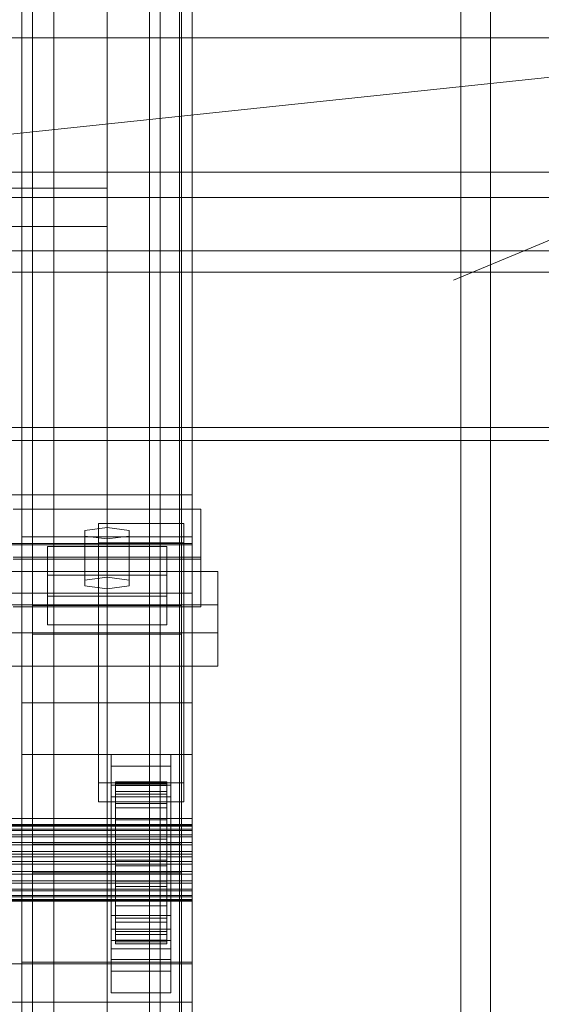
# Model space of a CAD drawing. Header units: millimetres. Extents: x -2233 to 61924, y -68080 to 6847.
# Tile 349 of 656: x 1460 to 1582, y -34735 to -34504. Entities that reach past the tile are written whole.
import ezdxf

# ---------------------------------------------------------------- set-up
doc = ezdxf.new("R2010")
doc.units = ezdxf.units.MM
for name, color, linetype, lineweight in [('COTAS_P', 1, 'Continuous', 0), ('frontal_C03', 7, 'Continuous', 0), ('frontal_secador', 7, 'Continuous', 0)]:
    doc.layers.add(name, color=color, linetype=linetype, lineweight=lineweight)
doc.dimstyles.new('R19_100', dxfattribs={"dimtxt": 250, "dimasz": 150, "dimexe": 150, "dimexo": 80, "dimgap": 100, "dimtad": 1, "dimtih": 1, "dimtoh": 1, "dimdsep": 46, "dimcen": 0.09, "dimadec": 0, "dimazin": 0, "dimtfac": 1, "dimtdec": 4, "dimtofl": 0, "dimtmove": 0, "dimatfit": 3, "dimfxl": 1, "dimtolj": 1, "dimtzin": 0, "dimarcsym": 0})

# ---------------------------------------------------------------- blocks, each defined once
blk = doc.blocks.new('DIM_R28_48')
at = {"layer": 'COTAS_P'}
for p, q in [((-1750, -34600), (-1600, -34555)), ((2600, -34600), (2450, -34555)), ((-1750, -35500), (-1750, -34600)), ((-1750, -34600), (2600, -34600)), ((-1750, -34600), (-1600, -34645)), ((2600, -34600), (2450, -34645)), ((2600, -35500), (2600, -34600))]:
    blk.add_line(p, q, dxfattribs=at)
blk.add_text('4350 P', height=250, dxfattribs=at).set_placement((425, -34500))
blk = doc.blocks.new('DIM_R28_50')
at = {"layer": 'COTAS_P'}
for p, q in [((1705.78, -34504.95), (1551.9, -34475.9)), ((-194.22, -34704.95), (1705.78, -34504.95)), ((1705.78, -34504.95), (1561.32, -34565.4)), ((1800, -35400), (1705.78, -34504.95)), ((-194.22, -34704.95), (-49.75, -34644.49)), ((-100, -35600), (-194.22, -34704.95)), ((-194.22, -34704.95), (-40.33, -34734))]:
    blk.add_line(p, q, dxfattribs=at)
blk.add_text('1910.5 P', height=250, rotation=6.009, dxfattribs=at).set_placement((745.32, -34505.49))

msp = doc.modelspace()

# ---------------------------------------------------------------- linework, layer by layer
at = {"layer": 'frontal_C03'}
for p, q in [((1500, -32314.944), (1500, -34875.113)), ((1500, -34879.011), (1500, -32318.841)), ((1490, -35975), (1490, -32996.942)), ((1497, -35975), (1497, -32996.942)), ((1563, -35975), (1563, -32996.942)), ((1570, -35975), (1570, -32996.942)), ((1490, -35975), (1490, -33266.434)), ((1497, -35975), (1497, -33266.434)), ((1563, -35975), (1563, -33266.434)), ((1570, -35975), (1570, -33266.434)), ((1490, -35975), (1490, -33805.417)), ((1497, -35975), (1497, -33805.417)), ((1563, -35975), (1563, -33805.417)), ((1570, -35975), (1570, -33805.417)), ((1480, -34196.893), (1480, -34543.799)), ((1480, -34552.782), (1480, -34205.876)), ((1460, -34625.634), (1460, -34356.142)), ((1500, -34356.142), (1500, -34625.634)), ((1467.5, -34957.413), (1467.5, -34362.453)), ((1492.5, -34362.453), (1492.5, -34957.413)), ((1462.5, -34697.731), (1462.5, -34372.263)), ((1497.5, -34372.263), (1497.5, -34697.731)), ((1462.5, -34704.469), (1462.5, -34379)), ((1497.5, -34704.469), (1497.5, -34379)), ((1467.5, -34983.77), (1467.5, -34388.81)), ((1492.5, -34983.77), (1492.5, -34388.81)), ((1460, -34664.612), (1460, -34395.121)), ((1500, -34664.612), (1500, -34395.121)), ((1460, -34676.738), (1460, -34407.247)), ((1500, -34407.247), (1500, -34676.738)), ((1490, -35975), (1490, -34411.773)), ((1497, -35975), (1497, -34411.773)), ((1563, -35975), (1563, -34411.773)), ((1570, -35975), (1570, -34411.773)), ((1460, -34725.461), (1460, -34455.97)), ((1500, -34725.461), (1500, -34455.97)), ((1480, -34466.384), (1480, -34813.291)), ((1480, -34822.274), (1480, -34475.367)), ((1480, -34543.799), (1440, -34543.799)), ((1480, -34552.782), (1480, -34543.799)), ((1440, -34552.782), (1480, -34552.782)), ((-1500, -34615.78), (1500, -34615.78)), ((1500, -34615.78), (1500, -34627.188)), ((1500, -34615.78), (1500, -34627.473)), ((1458, -34619.168), (1502, -34619.168)), ((1502, -34619.168), (1502, -34630.396)), ((1502, -34619.168), (1502, -34630.861)), ((1480, -34623.435), (1474.804, -34624.108)), ((1478, -34627.028), (1478, -34622.536)), ((1478, -34622.536), (1498, -34622.536)), ((1478, -34683.342), (1478, -34622.536)), ((1485.196, -34624.108), (1480, -34623.435)), ((1480, -34635.128), (1480, -34623.435)), ((1498, -34622.536), (1498, -34627.028)), ((1498, -34622.536), (1498, -34683.342)), ((1500, -34625.634), (1460, -34625.634)), ((1460, -34625.634), (1460, -34664.612)), ((1460, -34895.125), (1460, -34625.634)), ((1474.804, -34624.108), (1474.804, -34625.456)), ((1474.804, -34635.802), (1474.804, -34624.108)), ((1474.804, -34625.456), (1480, -34626.129)), ((1474.804, -34637.149), (1474.804, -34625.456)), ((1480, -34626.129), (1485.196, -34625.456)), ((1485.196, -34625.456), (1485.196, -34624.108)), ((1485.196, -34635.802), (1485.196, -34624.108)), ((1485.196, -34637.149), (1485.196, -34625.456)), ((1500, -34664.612), (1500, -34625.634)), ((1500, -34625.634), (1500, -34895.125)), ((1500, -34627.188), (-1500, -34627.188)), ((1500, -34627.473), (-1500, -34627.473)), ((1466, -34634.597), (1466, -34627.86)), ((1466, -34627.86), (1494, -34627.86)), ((1466, -34639.554), (1466, -34627.86)), ((1498, -34627.028), (1478, -34627.028)), ((1478, -34627.028), (1478, -34687.834)), ((1480, -34626.129), (1480, -34637.823)), ((1494, -34627.86), (1494, -34634.597)), ((1494, -34627.86), (1494, -34639.554)), ((1498, -34687.834), (1498, -34627.028)), ((1500, -34638.882), (1500, -34627.188)), ((1500, -34638.882), (1500, -34627.473)), ((1502, -34630.396), (1458, -34630.396)), ((1502, -34630.861), (1458, -34630.861)), ((1502, -34642.09), (1502, -34630.396)), ((1502, -34642.09), (1502, -34630.861)), ((1454, -34633.787), (1506, -34633.787)), ((1494, -34634.597), (1466, -34634.597)), ((1466, -34634.597), (1466, -34646.291)), ((1494, -34646.291), (1494, -34634.597)), ((1506, -34633.787), (1506, -34648.16)), ((1506, -34633.787), (1506, -34641.583)), ((1474.804, -34635.802), (1480, -34635.128)), ((1474.804, -34637.149), (1474.804, -34635.802)), ((1480, -34637.823), (1474.804, -34637.149)), ((1480, -34635.128), (1485.196, -34635.802)), ((1485.196, -34637.149), (1480, -34637.823)), ((1485.196, -34635.802), (1485.196, -34637.149)), ((-1500, -34638.882), (1500, -34638.882)), ((1494, -34639.554), (1466, -34639.554)), ((1466, -34639.554), (1466, -34646.291)), ((1494, -34646.291), (1494, -34639.554)), ((1506, -34641.583), (1454, -34641.583)), ((1462.5, -34648.492), (1462.5, -34641.754)), ((1462.5, -34641.754), (1497.5, -34641.754)), ((1462.5, -34967.223), (1462.5, -34641.754)), ((1497.5, -34641.754), (1497.5, -34648.492)), ((1497.5, -34641.754), (1497.5, -34967.223)), ((1506, -34655.955), (1506, -34641.583)), ((1458, -34642.09), (1502, -34642.09)), ((1466, -34646.291), (1494, -34646.291)), ((1506, -34648.16), (1454, -34648.16)), ((1497.5, -34648.492), (1462.5, -34648.492)), ((1462.5, -34973.96), (1462.5, -34648.492)), ((1497.5, -34973.96), (1497.5, -34648.492)), ((1506, -34655.955), (1506, -34648.16)), ((1454, -34655.955), (1506, -34655.955)), ((1460, -34664.612), (1500, -34664.612)), ((1460, -34934.104), (1460, -34664.612)), ((1500, -34934.104), (1500, -34664.612)), ((1500, -34676.738), (1460, -34676.738)), ((1460, -34676.738), (1460, -34725.461)), ((1460, -34946.23), (1460, -34676.738)), ((1481, -34679.445), (1481, -34676.75)), ((1481, -34676.75), (1495, -34676.75)), ((1481, -34717.677), (1481, -34676.75)), ((1495, -34676.75), (1495, -34679.445)), ((1495, -34676.75), (1495, -34717.677)), ((1500, -34725.461), (1500, -34676.738)), ((1500, -34676.738), (1500, -34946.23)), ((1495, -34679.445), (1481, -34679.445)), ((1481, -34679.445), (1481, -34720.372)), ((1495, -34720.372), (1495, -34679.445)), ((1498, -34683.342), (1478, -34683.342)), ((1478, -34683.342), (1478, -34687.834)), ((1482, -34693.159), (1482, -34683.166)), ((1482, -34683.166), (1482, -34683.986)), ((1482, -34683.166), (1494, -34683.166)), ((1482, -34683.639), (1482, -34683.166)), ((1494, -34683.986), (1494, -34683.166)), ((1494, -34683.166), (1494, -34693.159)), ((1494, -34683.166), (1494, -34683.639)), ((1498, -34687.834), (1498, -34683.342)), ((1481, -34686.631), (1481, -34683.936)), ((1481, -34683.936), (1495, -34683.936)), ((1481, -34724.863), (1481, -34683.936)), ((1482, -34693.384), (1482, -34683.639)), ((1482, -34683.639), (1494, -34683.639)), ((1482, -34685.374), (1482, -34683.639)), ((1482, -34693.548), (1482, -34683.986)), ((1482, -34683.986), (1482, -34686.045)), ((1482, -34683.986), (1494, -34683.986)), ((1482, -34694.206), (1482, -34685.374)), ((1482, -34685.374), (1494, -34685.374)), ((1482, -34688.253), (1482, -34685.374)), ((1494, -34683.639), (1494, -34693.384)), ((1494, -34683.639), (1494, -34685.374)), ((1494, -34686.045), (1494, -34683.986)), ((1494, -34683.986), (1494, -34693.548)), ((1494, -34685.374), (1494, -34694.206)), ((1494, -34685.374), (1494, -34688.253)), ((1495, -34683.936), (1495, -34686.631)), ((1495, -34683.936), (1495, -34724.863)), ((1478, -34687.834), (1498, -34687.834)), ((1495, -34686.631), (1481, -34686.631)), ((1481, -34686.631), (1481, -34727.558)), ((1482, -34694.523), (1482, -34686.045)), ((1482, -34686.045), (1482, -34689.201)), ((1482, -34686.045), (1494, -34686.045)), ((1494, -34689.201), (1494, -34686.045)), ((1494, -34686.045), (1494, -34694.523)), ((1495, -34727.558), (1495, -34686.631)), ((1482, -34695.569), (1482, -34688.253)), ((1482, -34688.253), (1494, -34688.253)), ((1482, -34692.079), (1482, -34688.253)), ((1482, -34696.018), (1482, -34689.201)), ((1482, -34689.201), (1482, -34693.24)), ((1482, -34689.201), (1494, -34689.201)), ((1494, -34688.253), (1494, -34695.569)), ((1494, -34688.253), (1494, -34692.079)), ((1494, -34693.24), (1494, -34689.201)), ((1494, -34689.201), (1494, -34696.018)), ((-1500, -34691.736), (1500, -34691.736)), ((1482, -34697.382), (1482, -34692.079)), ((1482, -34692.079), (1494, -34692.079)), ((1482, -34696.592), (1482, -34692.079)), ((1494, -34692.079), (1494, -34697.382)), ((1494, -34692.079), (1494, -34696.592)), ((1500, -34691.736), (1500, -34700.719)), ((1500, -34691.736), (1500, -34725.842)), ((-1500, -34693.159), (1500, -34693.159)), ((-1500, -34693.384), (1500, -34693.384)), ((-1500, -34693.548), (1500, -34693.548)), ((-1500, -34694.206), (1500, -34694.206)), ((-1500, -34694.523), (1500, -34694.523)), ((1482, -34693.548), (1482, -34693.159)), ((1494, -34693.159), (1482, -34693.159)), ((1482, -34693.159), (1482, -34693.384)), ((1482, -34697.932), (1482, -34693.24)), ((1482, -34693.24), (1482, -34697.887)), ((1482, -34693.24), (1494, -34693.24)), ((1494, -34693.384), (1482, -34693.384)), ((1482, -34693.384), (1482, -34694.206)), ((1482, -34694.523), (1482, -34693.548)), ((1494, -34693.548), (1482, -34693.548)), ((1494, -34694.206), (1482, -34694.206)), ((1482, -34694.206), (1482, -34695.569)), ((1482, -34696.018), (1482, -34694.523)), ((1494, -34694.523), (1482, -34694.523)), ((1494, -34693.159), (1494, -34693.548)), ((1494, -34693.384), (1494, -34693.159)), ((1494, -34697.887), (1494, -34693.24)), ((1494, -34693.24), (1494, -34697.932)), ((1494, -34694.206), (1494, -34693.384)), ((1494, -34693.548), (1494, -34694.523)), ((1494, -34695.569), (1494, -34694.206)), ((1494, -34694.523), (1494, -34696.018)), ((1500, -34693.548), (1500, -34693.159)), ((1500, -34693.159), (1500, -34693.384)), ((1500, -34693.384), (1500, -34694.206)), ((1500, -34694.523), (1500, -34693.548)), ((1500, -34694.206), (1500, -34695.569)), ((1500, -34696.018), (1500, -34694.523)), ((-1500, -34695.569), (1500, -34695.569)), ((-1500, -34696.018), (1500, -34696.018)), ((-1500, -34697.382), (1500, -34697.382)), ((1494, -34695.569), (1482, -34695.569)), ((1482, -34695.569), (1482, -34697.382)), ((1482, -34697.932), (1482, -34696.018)), ((1494, -34696.018), (1482, -34696.018)), ((1482, -34699.519), (1482, -34696.592)), ((1482, -34696.592), (1494, -34696.592)), ((1482, -34701.483), (1482, -34696.592)), ((1494, -34697.382), (1482, -34697.382)), ((1482, -34697.382), (1482, -34699.519)), ((1494, -34697.382), (1494, -34695.569)), ((1494, -34696.018), (1494, -34697.932)), ((1494, -34696.592), (1494, -34699.519)), ((1494, -34696.592), (1494, -34701.483)), ((1494, -34699.519), (1494, -34697.382)), ((1500, -34695.569), (1500, -34697.382)), ((1500, -34697.932), (1500, -34696.018)), ((1500, -34697.382), (1500, -34699.519)), ((-1500, -34697.932), (1500, -34697.932)), ((-1500, -34699.519), (1500, -34699.519)), ((1497.5, -34697.731), (1462.5, -34697.731)), ((1462.5, -34697.731), (1462.5, -34704.469)), ((1482, -34697.887), (1482, -34700.133)), ((1494, -34697.887), (1482, -34697.887)), ((1482, -34697.887), (1482, -34702.824)), ((1482, -34700.133), (1482, -34697.932)), ((1494, -34697.932), (1482, -34697.932)), ((1494, -34699.519), (1482, -34699.519)), ((1482, -34699.519), (1482, -34701.836)), ((1494, -34700.133), (1494, -34697.887)), ((1494, -34702.824), (1494, -34697.887)), ((1494, -34697.932), (1494, -34700.133)), ((1494, -34701.836), (1494, -34699.519)), ((1497.5, -34704.469), (1497.5, -34697.731)), ((1500, -34700.133), (1500, -34697.932)), ((1500, -34699.519), (1500, -34701.836)), ((1500, -34700.133), (-1500, -34700.133)), ((1500, -34700.719), (-1500, -34700.719)), ((-1500, -34701.836), (1500, -34701.836)), ((1482, -34700.133), (1494, -34700.133)), ((1482, -34702.471), (1482, -34700.133)), ((1482, -34701.836), (1482, -34701.483)), ((1482, -34701.483), (1494, -34701.483)), ((1482, -34706.421), (1482, -34701.483)), ((1494, -34701.836), (1482, -34701.836)), ((1482, -34701.836), (1482, -34704.175)), ((1494, -34700.133), (1494, -34702.471)), ((1494, -34701.483), (1494, -34701.836)), ((1494, -34701.483), (1494, -34706.421)), ((1494, -34704.175), (1494, -34701.836)), ((1500, -34702.471), (1500, -34700.133)), ((1500, -34734.825), (1500, -34700.719)), ((1500, -34701.836), (1500, -34704.175)), ((-1500, -34702.471), (1500, -34702.471)), ((-1500, -34704.175), (1500, -34704.175)), ((1482, -34704.789), (1482, -34702.471)), ((1482, -34702.471), (1482, -34702.824)), ((1494, -34702.471), (1482, -34702.471)), ((1482, -34702.824), (1482, -34707.716)), ((1482, -34702.824), (1494, -34702.824)), ((1482, -34704.175), (1482, -34706.421)), ((1494, -34704.175), (1482, -34704.175)), ((1482, -34704.175), (1482, -34706.376)), ((1494, -34702.824), (1494, -34702.471)), ((1494, -34702.471), (1494, -34704.789)), ((1494, -34707.716), (1494, -34702.824)), ((1494, -34706.421), (1494, -34704.175)), ((1494, -34706.376), (1494, -34704.175)), ((1500, -34704.789), (1500, -34702.471)), ((1500, -34704.175), (1500, -34706.376)), ((-1500, -34704.789), (1500, -34704.789)), ((-1500, -34706.376), (1500, -34706.376)), ((1462.5, -34704.469), (1497.5, -34704.469)), ((1482, -34706.926), (1482, -34704.789)), ((1482, -34704.789), (1482, -34707.716)), ((1494, -34704.789), (1482, -34704.789)), ((1482, -34706.376), (1482, -34711.067)), ((1494, -34706.376), (1482, -34706.376)), ((1482, -34706.376), (1482, -34708.289)), ((1482, -34706.421), (1494, -34706.421)), ((1482, -34711.067), (1482, -34706.421)), ((1494, -34707.716), (1494, -34704.789)), ((1494, -34704.789), (1494, -34706.926)), ((1494, -34711.067), (1494, -34706.376)), ((1494, -34708.289), (1494, -34706.376)), ((1494, -34706.421), (1494, -34711.067)), ((1500, -34706.926), (1500, -34704.789)), ((1500, -34706.376), (1500, -34708.289)), ((-1500, -34706.926), (1500, -34706.926)), ((-1500, -34708.289), (1500, -34708.289)), ((-1500, -34708.738), (1500, -34708.738)), ((1482, -34708.738), (1482, -34706.926)), ((1482, -34706.926), (1482, -34712.229)), ((1494, -34706.926), (1482, -34706.926)), ((1482, -34707.716), (1482, -34712.229)), ((1482, -34707.716), (1494, -34707.716)), ((1482, -34708.289), (1482, -34715.106)), ((1494, -34708.289), (1482, -34708.289)), ((1482, -34708.289), (1482, -34709.784)), ((1482, -34710.102), (1482, -34708.738)), ((1482, -34708.738), (1482, -34716.055)), ((1494, -34708.738), (1482, -34708.738)), ((1494, -34712.229), (1494, -34706.926)), ((1494, -34706.926), (1494, -34708.738)), ((1494, -34712.229), (1494, -34707.716)), ((1494, -34715.106), (1494, -34708.289)), ((1494, -34709.784), (1494, -34708.289)), ((1494, -34716.055), (1494, -34708.738)), ((1494, -34708.738), (1494, -34710.102)), ((1500, -34708.738), (1500, -34706.926)), ((1500, -34708.289), (1500, -34709.784)), ((1500, -34710.102), (1500, -34708.738)), ((-1500, -34709.784), (1500, -34709.784)), ((-1500, -34710.102), (1500, -34710.102)), ((-1500, -34710.76), (1500, -34710.76)), ((-1500, -34710.924), (1500, -34710.924)), ((-1500, -34711.148), (1500, -34711.148)), ((1482, -34709.784), (1482, -34718.263)), ((1494, -34709.784), (1482, -34709.784)), ((1482, -34709.784), (1482, -34710.76)), ((1482, -34710.924), (1482, -34710.102)), ((1482, -34710.102), (1482, -34718.933)), ((1494, -34710.102), (1482, -34710.102)), ((1482, -34710.76), (1482, -34720.322)), ((1494, -34710.76), (1482, -34710.76)), ((1482, -34710.76), (1482, -34711.148)), ((1482, -34711.148), (1482, -34710.924)), ((1482, -34710.924), (1482, -34720.669)), ((1494, -34710.924), (1482, -34710.924)), ((1482, -34711.067), (1494, -34711.067)), ((1482, -34715.106), (1482, -34711.067)), ((1482, -34711.148), (1482, -34721.142)), ((1494, -34711.148), (1482, -34711.148)), ((1494, -34718.263), (1494, -34709.784)), ((1494, -34710.76), (1494, -34709.784)), ((1494, -34718.933), (1494, -34710.102)), ((1494, -34710.102), (1494, -34710.924)), ((1494, -34720.322), (1494, -34710.76)), ((1494, -34711.148), (1494, -34710.76)), ((1494, -34720.669), (1494, -34710.924)), ((1494, -34710.924), (1494, -34711.148)), ((1494, -34711.067), (1494, -34715.106)), ((1494, -34721.142), (1494, -34711.148)), ((1500, -34709.784), (1500, -34710.76)), ((1500, -34710.924), (1500, -34710.102)), ((1500, -34710.76), (1500, -34711.148)), ((1500, -34711.148), (1500, -34710.924)), ((1482, -34712.229), (1482, -34716.055)), ((1482, -34712.229), (1494, -34712.229)), ((1494, -34716.055), (1494, -34712.229)), ((1481, -34724.859), (1481, -34714.529)), ((1481, -34714.529), (1495, -34714.529)), ((1481, -34722.324), (1481, -34714.529)), ((1482, -34715.106), (1494, -34715.106)), ((1482, -34718.263), (1482, -34715.106)), ((1494, -34715.106), (1494, -34718.263)), ((1495, -34714.529), (1495, -34724.859)), ((1495, -34714.529), (1495, -34722.324)), ((1495, -34717.677), (1481, -34717.677)), ((1481, -34717.677), (1481, -34720.372)), ((1482, -34716.055), (1482, -34718.933)), ((1482, -34716.055), (1494, -34716.055)), ((1494, -34718.933), (1494, -34716.055)), ((1495, -34720.372), (1495, -34717.677)), ((1481, -34720.372), (1495, -34720.372)), ((1482, -34718.263), (1494, -34718.263)), ((1482, -34720.322), (1482, -34718.263)), ((1482, -34718.933), (1482, -34720.669)), ((1482, -34718.933), (1494, -34718.933)), ((1482, -34720.322), (1494, -34720.322)), ((1482, -34721.142), (1482, -34720.322)), ((1494, -34718.263), (1494, -34720.322)), ((1494, -34720.669), (1494, -34718.933)), ((1494, -34720.322), (1494, -34721.142)), ((1495, -34722.324), (1481, -34722.324)), ((1481, -34722.324), (1481, -34732.655)), ((1482, -34720.669), (1482, -34721.142)), ((1482, -34720.669), (1494, -34720.669)), ((1482, -34721.142), (1494, -34721.142)), ((1494, -34721.142), (1494, -34720.669)), ((1495, -34732.655), (1495, -34722.324)), ((1481, -34724.859), (1481, -34732.655)), ((1495, -34724.863), (1481, -34724.863)), ((1481, -34724.863), (1481, -34727.558)), ((1495, -34732.655), (1495, -34724.859)), ((1495, -34727.558), (1495, -34724.863)), ((1500, -34725.842), (-1500, -34725.842)), ((1460, -34725.461), (1500, -34725.461)), ((1460, -34994.953), (1460, -34725.461)), ((1500, -34994.953), (1500, -34725.461)), ((1500, -34734.825), (1500, -34725.842)), ((1481, -34727.558), (1495, -34727.558)), ((1481, -34732.655), (1495, -34732.655)), ((-1500, -34734.825), (1500, -34734.825))]:
    msp.add_line(p, q, dxfattribs=at)
at = {"layer": 'frontal_secador'}
for p, q in [((1325, -34508.5), (2125, -34508.5)), ((1400, -34540), (2200, -34540)), ((1400, -34546), (2200, -34546)), ((1325, -34558.5), (2125, -34558.5)), ((1325, -34563.5), (2125, -34563.5)), ((1400, -34600), (1790, -34600)), ((1400, -34603), (1790, -34603))]:
    msp.add_line(p, q, dxfattribs=at)

# ---------------------------------------------------------------- dimensions: what is measured, and where the dimension line sits
at = {"layer": 'COTAS_P'}
for p1, p2, picture, middle in [((-100, -35600), (1800, -35400), 'DIM_R28_50', (755.784, -34604.945)), ((-1750, -35500), (2600, -35500), 'DIM_R28_48', (425, -34600))]:
    dim = msp.add_aligned_dim(p1=p1, p2=p2, distance=900, text='<> P', dimstyle='R19_100', dxfattribs=at)
    dim.commit()
    dim.dimension.update_dxf_attribs({"geometry": picture, "text_midpoint": middle})

doc.saveas('drawing.dxf')
